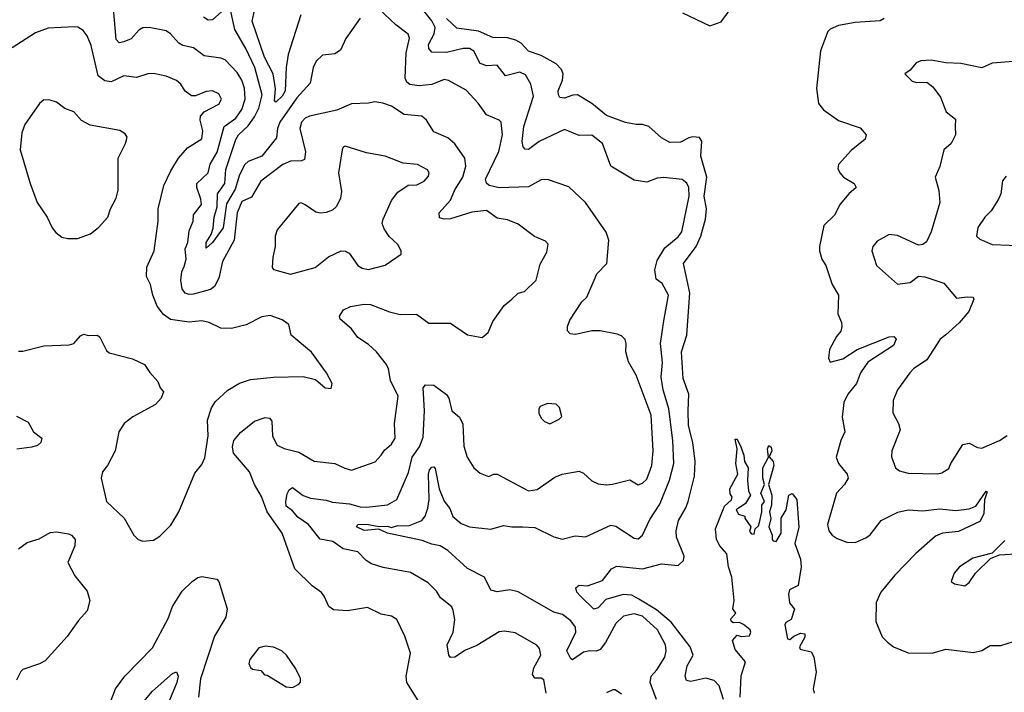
# Model space of a CAD drawing. Extents: x 1493970 to 1595317, y 729910 to 844791.
# Tile 286 of 338: x 1575250 to 1579922, y 792209 to 795402. Entities that reach past the tile are written whole.
import ezdxf

# ---------------------------------------------------------------- set-up
doc = ezdxf.new("R2010")
doc.units = 0

msp = doc.modelspace()

# ---------------------------------------------------------------- linework, layer by layer
at = {"layer": '0CON10XD'}
for points in [[(1577167.6, 792127.6), (1577087.8, 792255), (1577084.3, 792285), (1577103.8, 792395), (1577077.5, 792475), (1577039.2, 792555), (1577015, 792570), (1576965, 792580), (1576900.7, 792610.7), (1576805, 792596.2), (1576739.8, 792599.8), (1576716.4, 792616.4), (1576695.6, 792665), (1576682, 792682), (1576638, 792715), (1576555.8, 792795), (1576495.3, 792965), (1576423.9, 793065), (1576398, 793138), (1576364.7, 793195), (1576340.6, 793255), (1576265.3, 793345), (1576259.3, 793375), (1576266.2, 793405), (1576298.2, 793441.8), (1576364.6, 793495.4), (1576415, 793514.2), (1576435, 793510), (1576446.8, 793496.8), (1576449.6, 793425), (1576471.9, 793381.9), (1576505, 793365.6), (1576575, 793349.4), (1576646.8, 793306.8), (1576745.6, 793295.6), (1576792.4, 793272.4), (1576825, 793263.5), (1576937.2, 793302.8), (1576965, 793334), (1576981.5, 793358.5), (1577015, 793387.1), (1577031.5, 793415), (1577028.8, 793485), (1577045.6, 793615), (1577009.3, 793689.3), (1577000.3, 793745), (1576990, 793765), (1576942.5, 793825), (1576905, 793860.3), (1576855, 793893.2), (1576824.6, 793935), (1576771.2, 793981.2), (1576767.1, 793995), (1576785.8, 794025), (1576819.5, 794040.5), (1576885, 794052.3), (1576915, 794050), (1577005, 794014.6), (1577055, 794002.3), (1577133.4, 794003.4), (1577192.1, 793962.1), (1577295, 793960.8), (1577375, 793905.8), (1577445, 793893.8), (1577473, 793917), (1577495, 793970), (1577549.2, 794045), (1577585, 794075.8), (1577615, 794104), (1577645, 794112.5), (1577701.4, 794165), (1577719.1, 794240.9), (1577752.1, 794297.9), (1577757, 794337), (1577745, 794350), (1577692.4, 794372.4), (1577615, 794431.9), (1577565, 794451.8), (1577515, 794460.6), (1577465, 794496.9), (1577395, 794488.2), (1577295, 794457.5), (1577264.5, 794454.5), (1577241.7, 794461.7), (1577241.1, 794485), (1577293.6, 794545), (1577314.3, 794595), (1577352.3, 794655), (1577366.6, 794706.6), (1577361.5, 794745), (1577315, 794813.3), (1577282, 794842), (1577215, 794870), (1577180, 794925), (1577158, 794945), (1577075, 794952.1), (1577015, 794992), (1576973.8, 795006.2), (1576935, 795012.9), (1576905, 795005.7), (1576825, 795002.9), (1576755, 794972.7), (1576625, 794944.7), (1576604.5, 794935), (1576587.8, 794915), (1576578.8, 794885), (1576605.8, 794775), (1576601.2, 794738.8), (1576587.8, 794732.2), (1576535, 794731.1), (1576498.9, 794715), (1576394.4, 794635), (1576350, 794560), (1576305, 794539.4), (1576281.8, 794485), (1576268.5, 794355), (1576212.5, 794255), (1576195.7, 794175), (1576174.4, 794135), (1576155, 794120.8), (1576075, 794099.8), (1576055, 794097.8), (1576035, 794104.5), (1576021.8, 794125), (1576015.4, 794165), (1576019.6, 794205), (1576030.9, 794230.9), (1576040, 794265), (1576035.3, 794315), (1576048.4, 794345), (1576055, 794400), (1576074.1, 794445), (1576075.3, 794475), (1576112.2, 794525), (1576110.4, 794550.4), (1576090, 794605), (1576090.8, 794625), (1576143.9, 794675), (1576154.1, 794715.9), (1576186.6, 794773.4), (1576220.7, 794895), (1576275.6, 794934.4), (1576305, 794975.5), (1576320.4, 795025), (1576316.6, 795076.6), (1576303.6, 795115), (1576281.3, 795151.3), (1576225, 795211.5), (1576205, 795220), (1576125, 795230.5), (1576075, 795268.5), (1576025, 795279.5), (1576005, 795291.1), (1575965, 795335.7), (1575945, 795348.9), (1575865, 795364.5), (1575835, 795363.6), (1575815, 795352.2), (1575778.4, 795311.6), (1575745, 795296.4), (1575722.7, 795292.7), (1575707.7, 795307.7), (1575694.6, 795455)], [(1576208.9, 795441.1), (1576165, 795401.1), (1576145, 795400.5), (1576122.2, 795415)], [(1576865, 795410), (1576797.3, 795312.7), (1576771.9, 795258.1), (1576745, 795240.6), (1576686.6, 795233.4), (1576657.5, 795205), (1576641.9, 795175), (1576628.9, 795101.1), (1576565, 795031.3), (1576485.2, 794915), (1576473, 794885), (1576468.5, 794841.5), (1576398.5, 794755), (1576335, 794729.7), (1576319.1, 794715), (1576293.2, 794665), (1576272.3, 794597.7), (1576231.7, 794528.3), (1576215, 794414.1), (1576165.7, 794345), (1576135, 794317.1), (1576134.4, 794345), (1576158, 794382), (1576168.3, 794411.7), (1576173.4, 794465), (1576186.8, 794513.2), (1576189.4, 794575), (1576224.3, 794625), (1576228.5, 794691.5), (1576275, 794833.6), (1576288.4, 794855), (1576335, 794898.3), (1576365, 794941.4), (1576385, 794982.1), (1576400.7, 795045), (1576365.6, 795175), (1576323.3, 795265), (1576270.3, 795355), (1576249.7, 795449.7)], [(1576583.8, 795425), (1576523.3, 795236.7), (1576514, 795176), (1576509.6, 795065), (1576495, 795039.3), (1576465, 795011.1), (1576458.9, 795018.9), (1576464.4, 795074.4), (1576453.5, 795145), (1576411.4, 795225), (1576353.7, 795395), (1576364.8, 795445.2)], [(1577747.8, 792205), (1577737.4, 792267.4), (1577725, 792276.2), (1577695, 792276.7), (1577682.9, 792292.9), (1577689.3, 792325), (1577722.2, 792385), (1577717.3, 792417.3), (1577703.2, 792433.2), (1577601.7, 792491.7), (1577549.7, 792499.7), (1577525, 792496.2), (1577418.8, 792431.2), (1577365, 792409.5), (1577315, 792375.4), (1577295, 792373.5), (1577285.6, 792385), (1577277.9, 792435), (1577306.2, 792495), (1577314.4, 792555), (1577306.8, 792596.8), (1577300, 792615), (1577247.1, 792657.1), (1577228.3, 792688.3), (1577188.6, 792728.6), (1577105, 792777.7), (1576975, 792802), (1576919.5, 792819.5), (1576893.9, 792833.9), (1576855.2, 792875.2), (1576785, 792889.6), (1576735.2, 792925.2), (1576676.4, 792936.4), (1576620.9, 793005), (1576570.7, 793040.7), (1576545, 793070.7), (1576515, 793093.1), (1576512.2, 793115), (1576518.9, 793151.1), (1576529.4, 793170.6), (1576545, 793182), (1576595, 793143.1), (1576630.5, 793130.5), (1576705, 793120.8), (1576735, 793110.8), (1576815, 793103.6), (1576865, 793089.5), (1576895, 793088.4), (1576995, 793098.3), (1577040, 793125), (1577095, 793252.5), (1577112.3, 793325), (1577147.8, 793375), (1577165, 793420), (1577170.9, 793545), (1577164.4, 793655), (1577175, 793668.8), (1577215, 793667.5), (1577275, 793623.3), (1577285.8, 793605), (1577301.2, 793545), (1577336.7, 793515), (1577352.3, 793482.3), (1577357.7, 793377.7), (1577373.5, 793325), (1577405, 793274.4), (1577435, 793248.6), (1577475, 793234), (1577500, 793245), (1577515, 793244), (1577665, 793166), (1577705, 793171.2), (1577789.1, 793230.9), (1577824.1, 793244.1), (1577905, 793259.4), (1577925, 793249.2), (1577965, 793212.5), (1577995, 793198.6), (1578035, 793193.1), (1578063.4, 793196.6), (1578145, 793217.8), (1578185, 793194.4), (1578205, 793201.1), (1578225, 793221.4), (1578248.8, 793285), (1578255.8, 793355), (1578245.8, 793525), (1578175.5, 793715), (1578138.6, 793778.6), (1578125.6, 793825), (1578128.1, 793865), (1578123.2, 793883.2), (1578105, 793900.8), (1578085, 793909.4), (1578004.3, 793925.7), (1577964.4, 793924.4), (1577887.1, 793907.1), (1577861.4, 793911.4), (1577850, 793925), (1577850, 793945), (1577860.6, 793975), (1577917.9, 794062.1), (1577940.5, 794085), (1577975.5, 794165), (1577988.6, 794195), (1578036, 794245), (1578046, 794355), (1578032.7, 794392.7), (1577935.5, 794535), (1577855, 794608.6), (1577755, 794644.3), (1577725, 794641.4), (1577665, 794608.5), (1577525, 794603.7), (1577478.1, 794615), (1577465.4, 794625.4), (1577460, 794645), (1577523.5, 794776.5), (1577541.5, 794855), (1577535, 794915.8), (1577525, 794925.6), (1577465, 794950), (1577425, 795005.7), (1577368, 795068), (1577285, 795114.3), (1577265, 795118.9), (1577205, 795094.1), (1577145, 795087.6), (1577100.6, 795095), (1577086.4, 795106.4), (1577079.7, 795125), (1577084.2, 795245), (1577100.4, 795315), (1577094, 795334), (1577035, 795377.8), (1576955, 795454.3)], [(1578271.8, 792175), (1578240.8, 792255), (1578246.2, 792285), (1578272.8, 792315), (1578311.6, 792375), (1578317.4, 792405), (1578314.2, 792435), (1578276.7, 792505), (1578205, 792570), (1578165, 792581.7), (1578115, 792570.3), (1578079.2, 792535), (1578030.2, 792445), (1578005, 792412.2), (1577985, 792404), (1577955, 792406.4), (1577925, 792399.5), (1577873.4, 792363.4), (1577865, 792368), (1577846.8, 792405), (1577889.4, 792495), (1577888, 792518), (1577865, 792548.9), (1577825, 792577.5), (1577785, 792590), (1577615, 792685.5), (1577575, 792694.6), (1577515, 792685.4), (1577485, 792693.3), (1577455.8, 792755.8), (1577375, 792797.3), (1577281.8, 792881.8), (1577245, 792904.1), (1577205, 792911.5), (1577159.1, 792929.1), (1576995, 792964.1), (1576955, 792982.9), (1576885, 792976.7), (1576847.9, 792995), (1576855, 793006.3), (1576895, 793007), (1576956, 792996), (1576995, 792997.9), (1577015, 792990.9), (1577045, 793000.8), (1577095, 793000), (1577158.6, 793025), (1577174.5, 793045), (1577187.4, 793082.6), (1577192.7, 793125), (1577189.8, 793245), (1577194.2, 793265.8), (1577205, 793278.5), (1577215, 793280), (1577220.8, 793270.8), (1577240.9, 793175), (1577265, 793116), (1577291.4, 793081.4), (1577305, 793042.9), (1577345, 793010), (1577384.2, 792994.2), (1577485, 792984), (1577545, 793001.3), (1577585, 792993.8), (1577636.2, 792993.8), (1577695, 792992), (1577785, 792947.5), (1577823.6, 792936.4), (1577885, 792951.9), (1577935, 792946.4), (1578055, 793002.7), (1578078.1, 792998.1), (1578165, 792940), (1578185, 792938.2), (1578204.5, 792955), (1578240.2, 793029.8), (1578288, 793102), (1578334, 793216), (1578353.6, 793295), (1578349.5, 793405), (1578330.5, 793555), (1578303.2, 793645), (1578293.6, 793705), (1578300.8, 793775), (1578291.2, 793865), (1578306.7, 793973.3), (1578328.2, 794095), (1578299.3, 794149.3), (1578270, 794170), (1578263.8, 794215), (1578275, 794259.2), (1578311.1, 794318.9), (1578375, 794370.9), (1578391.1, 794395), (1578426.7, 794565), (1578425.4, 794605), (1578415, 794625.8), (1578392.8, 794642.8), (1578306.4, 794653.6), (1578275, 794649.1), (1578225, 794630.8), (1578165, 794640), (1578055, 794707.5), (1578015.6, 794815), (1577964.6, 794854.6), (1577905, 794852.2), (1577835, 794881.5), (1577715.7, 794824.3), (1577665, 794786.7), (1577648.1, 794788.1), (1577639.1, 794799.1), (1577634.6, 794824.6), (1577642.1, 794895), (1577688.8, 795038.8), (1577675.9, 795095.9), (1577649.8, 795139.8), (1577623.3, 795153.3), (1577555, 795135.6), (1577515, 795186.9), (1577466.1, 795183.9), (1577434.3, 795194.3), (1577405, 795253.1), (1577384.7, 795264.7), (1577355, 795265.8), (1577275, 795246.7), (1577205, 795248.5), (1577190.9, 795265), (1577190.4, 795285), (1577217, 795335), (1577220.9, 795365), (1577205, 795397.3), (1577167.6, 795445)], [(1578395.4, 795435.4), (1578525, 795372.5), (1578578.3, 795391.7), (1578616.4, 795445)], [(1578589.7, 792175), (1578569.3, 792239.3), (1578545, 792265.2), (1578505, 792276.7), (1578435, 792259.6), (1578414.2, 792265), (1578406.9, 792285), (1578417.9, 792335), (1578445.5, 792385), (1578431.5, 792425), (1578341.7, 792541.7), (1578271, 792601), (1578188.3, 792651.7), (1578155, 792669.3), (1578113.1, 792673.1), (1578031.1, 792648.9), (1577995, 792610.5), (1577975, 792603.3), (1577911.1, 792665), (1577894.3, 792685), (1577888.8, 792705), (1577905, 792718), (1577945, 792713.8), (1578015, 792740), (1578058.8, 792795), (1578083, 792807), (1578205, 792794.3), (1578295, 792818.8), (1578375, 792811.4), (1578399.2, 792835), (1578402.9, 792855), (1578367.3, 792945), (1578364.6, 792975), (1578375.3, 793025), (1578411.6, 793085), (1578422.1, 793115), (1578451.5, 793235), (1578454.6, 793304.6), (1578443.6, 793395), (1578423.7, 793476.3), (1578421.4, 793545), (1578425.3, 793625), (1578398.5, 793698.5), (1578390.3, 793825), (1578415.3, 793905), (1578430.2, 794105), (1578400, 794245), (1578460, 794325), (1578481.6, 794375), (1578504.4, 794455.6), (1578508.3, 794505), (1578497.6, 794565), (1578510.9, 794655), (1578482.1, 794755), (1578486.2, 794826.2), (1578475, 794843.1), (1578444.6, 794845.4), (1578425, 794842.1), (1578385, 794820.4), (1578335, 794819.1), (1578295, 794841.9), (1578235, 794894.5), (1578205, 794904.5), (1578174.6, 794905.4), (1578125, 794914.1), (1578035, 794947.4), (1577964.9, 795004.9), (1577897.1, 795045), (1577875, 795044.7), (1577835, 795030.3), (1577813.6, 795033.6), (1577806.2, 795045), (1577805.4, 795064.6), (1577825.3, 795114.7), (1577828.2, 795145), (1577821.2, 795165), (1577795, 795192.3), (1577725, 795232.9), (1577665, 795252.9), (1577630.3, 795290.3), (1577605, 795305.2), (1577565, 795316.9), (1577495, 795318.1), (1577427.7, 795347.7), (1577325, 795362.5), (1577275, 795407.5)], [(1579351.7, 795408.3), (1579333.6, 795396.4), (1579215, 795389.4), (1579135.3, 795374.7)], [(1575835, 792926.7), (1575885, 792931.2), (1575915, 792950), (1575967.8, 793002.2), (1576005.6, 793065), (1576080.9, 793249.1), (1576115, 793291.2), (1576128, 793322), (1576144.1, 793425.9), (1576141.3, 793501.3), (1576159.8, 793560.2), (1576180, 793590), (1576237.2, 793642.8), (1576293, 793677), (1576345, 793693.5), (1576455, 793704.5), (1576595, 793707.5), (1576653.6, 793693.6), (1576700, 793655), (1576728.3, 793651.7), (1576732.5, 793675), (1576706.7, 793725), (1576634.2, 793824.2), (1576538, 793905), (1576527.5, 793955), (1576495, 793977.8), (1576437.9, 793997.9), (1576398.7, 793991.3), (1576325, 793953.8), (1576255, 793936), (1576205, 793938.1), (1576148.8, 793965), (1576115, 793972.9), (1576055, 793965.5), (1575965, 793979.4), (1575932.4, 794002.4), (1575902.4, 794042.4), (1575881.5, 794095), (1575870.4, 794145), (1575852.6, 794182.6), (1575853.4, 794226.6), (1575887.8, 794305), (1575907.9, 794445), (1575906.5, 794505), (1575934.4, 794615), (1575967.3, 794685), (1576004.5, 794745), (1576046.7, 794793.3), (1576115, 794836.7), (1576118.5, 794875), (1576107.1, 794925), (1576108.6, 794945), (1576125, 794964.3), (1576195, 795001.9), (1576207.8, 795025), (1576195, 795050), (1576165, 795064.4), (1576135, 795061.1), (1576085, 795040.6), (1576065, 795041.4), (1576035, 795062.5), (1576015, 795095.8), (1575995, 795113.3), (1575945, 795134.5), (1575885, 795146.7), (1575857.5, 795145), (1575805, 795128.5), (1575745, 795136.4), (1575685, 795106.9), (1575655, 795111.2), (1575622.9, 795135), (1575590.1, 795280.1), (1575571.1, 795325), (1575551.7, 795351.7), (1575526.4, 795366.4), (1575508.3, 795368.3), (1575385, 795361.8), (1575325, 795340), (1575215, 795269.4)], [(1579135.3, 795374.7), (1579095, 795357.1), (1579085, 795346), (1579050.5, 795255), (1579030.5, 795075), (1579040.6, 795005), (1579064.4, 794974.4), (1579135, 794922.9), (1579238.3, 794888.3), (1579266.2, 794855), (1579261.2, 794835), (1579195, 794782), (1579135.8, 794715), (1579132.5, 794695), (1579142, 794675), (1579158.8, 794655), (1579210, 794625), (1579218.6, 794605), (1579184.3, 794575), (1579143.7, 794526.3), (1579115.4, 794474.6), (1579065.8, 794425), (1579045.5, 794325), (1579044.4, 794305), (1579055.6, 794265), (1579074.5, 794234.5), (1579104.4, 794145), (1579134.4, 794095), (1579131.8, 794005), (1579149.6, 793965), (1579151.2, 793945), (1579146, 793924), (1579125, 793898), (1579092.8, 793837.2), (1579088, 793795), (1579095, 793776.7), (1579155, 793792.7), (1579223.1, 793836.9), (1579375, 793896.8), (1579397.6, 793897.6), (1579408.1, 793885), (1579395.5, 793855), (1579274.2, 793775.8), (1579239.3, 793725), (1579220.8, 793675), (1579180, 793625), (1579160.5, 793585), (1579153.3, 793515), (1579165.6, 793445), (1579146.2, 793403.8), (1579124.5, 793324.5), (1579134.4, 793295), (1579176.5, 793245), (1579180.5, 793225), (1579164, 793196), (1579125.4, 793154.6), (1579082.7, 793005), (1579089.5, 792975), (1579105, 792954.3), (1579128.3, 792938.3), (1579175, 792921.9), (1579215, 792919.4), (1579265, 792942.5), (1579285, 792956.9), (1579338.1, 793025), (1579416, 793064), (1579465, 793074.8), (1579535, 793071.2), (1579615, 793080), (1579692.6, 793072.6), (1579755, 793080.6), (1579787, 793093), (1579835, 793163.3), (1579840, 793160), (1579827.9, 793122.1), (1579825, 793056.2), (1579805, 793020), (1579705, 792971.9), (1579628.8, 792965), (1579595, 792949.5), (1579501.5, 792868.5), (1579401.9, 792765), (1579336.3, 792683.6), (1579313.6, 792635), (1579311.5, 792545), (1579341.7, 792471.7), (1579367.6, 792447.6), (1579396.2, 792425), (1579465, 792395.6), (1579580, 792395), (1579645, 792413.6), (1579775, 792397.5), (1579815, 792408), (1579855, 792430.5), (1579905, 792431.2), (1579965, 792450.8)], [(1579965, 795204), (1579865, 795195.3), (1579815, 795173.7), (1579715.5, 795194.5), (1579645, 795197.3), (1579575, 795209.6), (1579525, 795206.5), (1579503.2, 795196.8), (1579475, 795162.5), (1579450, 795145), (1579485, 795110), (1579505, 795104.2), (1579555, 795105.8), (1579583.2, 795083.2), (1579619.2, 795035), (1579645.8, 794965), (1579689.5, 794929.5), (1579688.9, 794895), (1579690, 794855), (1579669.2, 794815), (1579635.5, 794784.5), (1579615.7, 794705), (1579594.3, 794655), (1579610.9, 794590.9), (1579616.7, 794535), (1579574.4, 794395), (1579552.2, 794347.8), (1579535, 794334.5), (1579515, 794331.1), (1579415, 794378.1), (1579375, 794382.1), (1579318.8, 794351.2), (1579297.8, 794325), (1579293.5, 794305), (1579315.8, 794235), (1579415, 794146.7), (1579475, 794154.2), (1579515, 794183.8), (1579545, 794181.2), (1579635, 794151.2), (1579695, 794080), (1579745, 794087.2), (1579774.4, 794084.4), (1579776.9, 794075), (1579753.8, 794016.2), (1579707.1, 793962.9), (1579645, 793906.4), (1579616.9, 793885), (1579555, 793787.5), (1579490.8, 793745), (1579472.9, 793725), (1579415.7, 793645), (1579394.4, 793595), (1579392.5, 793535), (1579420.6, 793485), (1579428.1, 793455), (1579388.8, 793355), (1579386.4, 793326.4), (1579406.2, 793275), (1579425, 793260), (1579465, 793249.4), (1579605, 793245.6), (1579625, 793250.6), (1579659.3, 793270.7), (1579668.1, 793295), (1579724.4, 793385.6), (1579755, 793392), (1579795, 793371.4), (1579815, 793368.6), (1579899.2, 793405), (1579935, 793427.8)], [(1575476.4, 794363.6), (1575525, 794364), (1575586.7, 794385), (1575623.8, 794415), (1575669.2, 794465), (1575681.4, 794505), (1575707.8, 794555), (1575717.4, 794592.6), (1575716.7, 794745), (1575752, 794815), (1575760, 794845), (1575750, 794860), (1575725, 794875.8), (1575585, 794901.2), (1575544.2, 794924.2), (1575506.7, 794965), (1575465, 794981.4), (1575425, 795010), (1575395, 795020.8), (1575365, 795021.2), (1575345, 795003.8), (1575274.3, 794905), (1575260.8, 794865), (1575252.9, 794785), (1575300, 794625), (1575333.3, 794535), (1575380, 794465), (1575404.3, 794414.3), (1575421.7, 794391.7), (1575450.5, 794370.5), (1575476.4, 794363.6)], [(1576535, 794194), (1576652.5, 794225), (1576715, 794277.1), (1576775, 794304.4), (1576795, 794302.9), (1576813.4, 794293.4), (1576854.7, 794234.7), (1576875, 794222.7), (1576905, 794216.2), (1576985, 794237.5), (1577060.7, 794289.3), (1577060, 794305), (1577044, 794335), (1577003.1, 794373.1), (1576978.8, 794408.8), (1576970, 794435), (1576974.3, 794455), (1577015, 794543.8), (1577045, 794584), (1577094.1, 794615.9), (1577135, 794618), (1577168.8, 794635), (1577190.5, 794659.5), (1577192.5, 794675), (1577185, 794690), (1577137.5, 794715), (1577070.3, 794720.3), (1576985, 794754.3), (1576895, 794770.6), (1576795, 794801.2), (1576785, 794796.7), (1576780, 794785), (1576762.2, 794675), (1576776.5, 794586.5), (1576772.2, 794555), (1576752.9, 794515), (1576735, 794498.6), (1576703.6, 794486.4), (1576676.8, 794483.2), (1576655, 794488.1), (1576605, 794524), (1576585, 794533.3), (1576575, 794530), (1576471.4, 794405), (1576461.9, 794375), (1576462.9, 794325), (1576451.4, 794275), (1576448.8, 794225), (1576455, 794216.7), (1576535, 794194)], [(1579930.6, 794659.4), (1579913.1, 794636.9), (1579905.9, 794575.9), (1579895, 794550), (1579860, 794495), (1579830, 794465), (1579796, 794415), (1579790, 794375), (1579805, 794360), (1579865, 794335.6), (1580025, 794328.8)], [(1575245, 793828.8), (1575265, 793828.8), (1575365, 793853.8), (1575485, 793858), (1575506.7, 793865), (1575538.3, 793901.7), (1575555, 793910), (1575575, 793903.3), (1575620, 793905), (1575631.2, 793895), (1575661.9, 793831.9), (1575675, 793820), (1575785, 793791.4), (1575842, 793765), (1575867, 793727), (1575906.2, 793685), (1575916.7, 793655), (1575932.5, 793635), (1575921.2, 793605), (1575894.1, 793575.9), (1575786.7, 793516.7), (1575746.2, 793485), (1575720, 793445), (1575703.8, 793355), (1575666.2, 793285), (1575643.3, 793255), (1575636.7, 793225), (1575662.9, 793115), (1575746, 793035), (1575792.5, 792955), (1575812.5, 792935), (1575835, 792926.7)], [(1577765, 793483.8), (1577810, 793505), (1577821.7, 793518.3), (1577811.7, 793561.7), (1577795, 793576.2), (1577755, 793580), (1577720, 793565), (1577713.3, 793555), (1577713.6, 793533.6), (1577725, 793510), (1577740, 793495), (1577765, 793483.8)], [(1575235, 793519.4), (1575290.8, 793490.8), (1575315.8, 793445), (1575356, 793415), (1575350, 793395), (1575335, 793381.4), (1575308, 793372), (1575236.2, 793363.8)], [(1578667.9, 792185), (1578673, 792287), (1578693.6, 792353.6), (1578645, 792412.5), (1578632.5, 792455), (1578655, 792480), (1578673.3, 792473.3), (1578713.6, 792476.4), (1578720, 792495), (1578716.2, 792505), (1578685, 792530), (1578665, 792540), (1578635, 792538.8), (1578626.1, 792546.1), (1578625, 792557.5), (1578647.5, 792585), (1578633.3, 792605), (1578640, 792645), (1578628.6, 792755), (1578612.7, 792805), (1578605.8, 792865.8), (1578572, 792905), (1578556.7, 792935), (1578551.2, 792985), (1578595, 793092.5), (1578627, 793123), (1578630, 793135), (1578620.7, 793150.7), (1578620, 793175), (1578657.5, 793245), (1578648.8, 793295), (1578653.8, 793365), (1578645, 793410), (1578655, 793410), (1578672.5, 793375), (1578686.7, 793335), (1578688.8, 793305), (1578706.7, 793275), (1578703.3, 793215), (1578707.5, 793165), (1578717.5, 793145), (1578693.3, 793105), (1578650, 793075), (1578660, 793055), (1578690, 793045), (1578690, 793035), (1578720, 792995)], [(1578720, 792995), (1578713, 792973), (1578721.7, 792961.7), (1578735, 792960), (1578740, 792985), (1578755, 793000), (1578760, 793015), (1578771.4, 793065), (1578772.1, 793097.9), (1578783.8, 793115), (1578766.7, 793155), (1578784.2, 793195), (1578775.6, 793225), (1578775.7, 793275), (1578803.3, 793325), (1578797.5, 793365), (1578805, 793380), (1578815, 793372.5), (1578818.1, 793355), (1578806.4, 793326.4), (1578824.5, 793305), (1578827.9, 793285), (1578803.3, 793195), (1578819.2, 793145), (1578817, 793097), (1578807.1, 793065), (1578813.8, 793033.8), (1578804.7, 792995), (1578820.8, 792955), (1578821.2, 792935), (1578825, 792927.5), (1578840, 792925), (1578862.5, 792965), (1578863.3, 793035), (1578887.5, 793075), (1578900, 793145), (1578915, 793152.5), (1578937.5, 793125), (1578947, 792993), (1578928.1, 792915), (1578955, 792841.2), (1578958.2, 792805), (1578944, 792716), (1578903.3, 792695), (1578898, 792675), (1578903.3, 792633.3), (1578927, 792603), (1578910, 792555), (1578885, 792540), (1578880.7, 792529.3), (1578893, 792463), (1578905, 792460), (1578923.9, 792476.1), (1578955, 792490), (1578976.1, 792486.1), (1578975, 792470), (1578950, 792425), (1578954, 792414), (1579005, 792400.8), (1579018, 792378), (1579028.6, 792305), (1579015.6, 792225.6), (1579020, 792205)], [(1575245, 792889.5), (1575285, 792920), (1575343.1, 792936.9), (1575395, 792967.1), (1575425, 792971.4), (1575481.7, 792961.7), (1575496.7, 792955), (1575514, 792934), (1575511.4, 792905), (1575478.9, 792825), (1575512.6, 792762.6), (1575569.7, 792689.7), (1575582.5, 792645), (1575570.8, 792595), (1575529.7, 792550.3), (1575475.5, 792474.5), (1575371.1, 792358.9), (1575345, 792344.3), (1575265, 792317.1), (1575255, 792307.5), (1575235, 792266.7)], [(1579925, 792930), (1579865, 792870), (1579772.5, 792845), (1579710, 792805), (1579683.8, 792775), (1579670, 792735), (1579685, 792723.3), (1579735, 792713.8), (1579755, 792730), (1579785.6, 792774.4), (1579856.2, 792843.8), (1579898.8, 792861.2), (1579975, 792866.2)], [(1575667.1, 792125), (1575705.4, 792224.6), (1575748.9, 792285), (1575880.6, 792419.4), (1575955, 792559.2), (1575975, 792615.8), (1576021.1, 792688.9), (1576068.1, 792735), (1576095, 792754.4), (1576115, 792759.4), (1576186.4, 792746.4), (1576195.6, 792735), (1576234.3, 792605), (1576228.6, 792565), (1576174.6, 792475), (1576107.8, 792272.2), (1576098.4, 792185)], [(1576545, 792231.2), (1576575, 792246.7), (1576582.3, 792257.7), (1576582.5, 792275), (1576560.9, 792320.9), (1576515.6, 792385.6), (1576493.8, 792405), (1576455, 792423.1), (1576415, 792427.5), (1576385, 792419.4), (1576342.9, 792365), (1576338, 792345), (1576345, 792326.7), (1576355, 792318.8), (1576395, 792312.5), (1576411.7, 792291.7), (1576425, 792290), (1576515, 792234.2), (1576545, 792231.2)], [(1575789.1, 792105), (1575880.6, 792215), (1575975, 792298.8), (1575995, 792306.7), (1576002, 792285), (1575995.5, 792255), (1575941.8, 792125)], [(1578105, 792200), (1578075, 792221.2), (1578065, 792221.2), (1578034.2, 792205.8)]]:
    msp.add_lwpolyline(points, dxfattribs=at)

doc.saveas('drawing.dxf')
